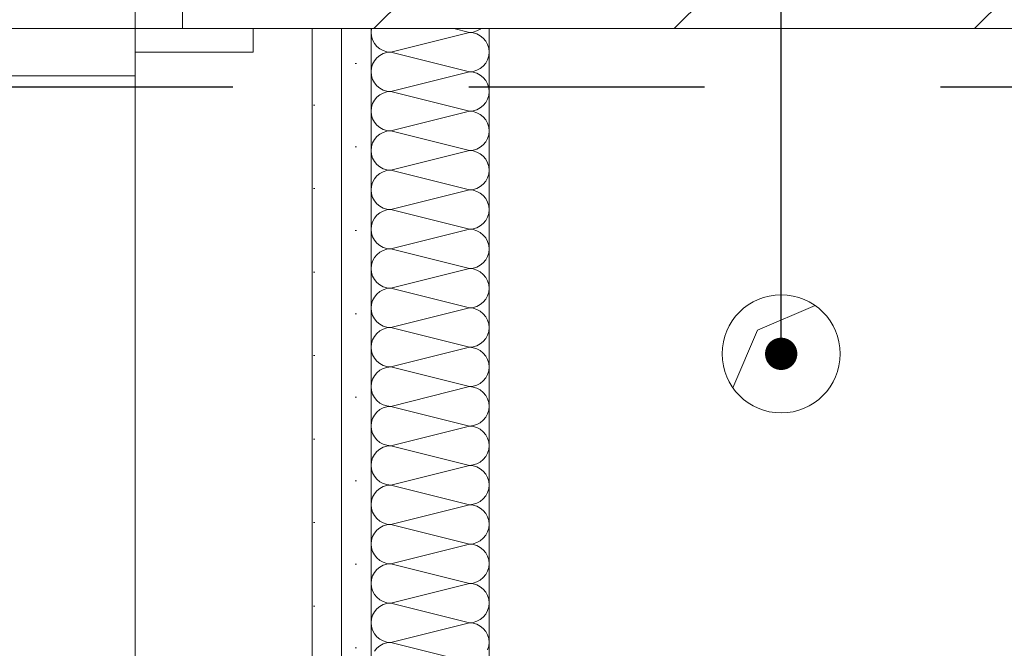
# Model space of a CAD drawing. Header units: metres. Extents: x -3.6 to 90.7, y -11.1 to 18.
# Tile 436 of 656: x 46.721 to 47.138, y 5.498 to 5.764. Entities that reach past the tile are written whole.
import ezdxf

# ---------------------------------------------------------------- set-up
doc = ezdxf.new("R2010")
doc.units = ezdxf.units.M
doc.header["$MEASUREMENT"] = 0
for name, pattern in [('Strichlinie eng', [0.115, 0.075, -0.04]), ('Untersicht', [0.1, 0.075, -0.025]), ('Wipeout_Contour', [1, 0, -1])]:
    doc.linetypes.add(name, pattern=pattern)
for name, color, linetype in [('152 - Bemaßung_ Beschriftung.Ausbau', 7, 'Continuous'), ('301 - Elemente.Linie', 7, 'Continuous'), ('605 - Struktur.Wand Innen', 7, 'Continuous'), ('650 - Abdeckung.Fußboden Aufbau', 7, 'Continuous'), ('Abbruch_603 - Struktur.Bodenplatte_ Decke Roh', 7, 'Continuous'), ('Neubau_152 - Bemaßung_ Beschriftung.Ausbau', 7, 'Continuous'), ('Neubau_603 - Struktur.Bodenplatte_ Decke Roh', 7, 'Continuous'), ('Neubau_606 - Struktur.Wand Innen Ausbau', 7, 'Continuous'), ('Neubau_650 - Abdeckung.Fußboden Aufbau', 7, 'Continuous'), ('Neubau_653 - Abdeckung.TB Verkofferung', 7, 'Continuous')]:
    doc.layers.add(name, color=color, linetype=linetype)
doc.styles.add('ERSTELLTER_STIL_2', font='txt')
doc.linetypes.add('Abbruch 1', pattern='A,0,[1,2022.0244.A_L5A-PL02.05_iB_Grundriss 3.OG1.Shx,S=0.001984,R=0,X=0,Y=0],-0.25,0', length=0.25)
doc.dimstyles.new('ERSTELLTER_STIL__3', dxfattribs={"dimtxt": 0.1, "dimasz": 0.0532, "dimexe": 0.18, "dimexo": 0.0625, "dimgap": 0, "dimtad": 1, "dimtih": 1, "dimtoh": 1, "dimzin": 0, "dimdsep": 46, "dimtxsty": 'ERSTELLTER_STIL_2', "dimblk": 'ARROWHEAD_2', "dimblk1": 'ARROWHEAD_2', "dimblk2": 'ARROWHEAD_2', "dimcen": 0.09, "dimse1": 1, "dimse2": 1, "dimclrd": 7, "dimclre": 7, "dimclrt": 7, "dimazin": 0, "dimtfac": 1, "dimtdec": 4, "dimtmove": 0, "dimatfit": 3, "dimfxl": 1, "dimtolj": 1, "dimtzin": 0, "dimarcsym": 0})
doc.dimstyles.new('ERSTELLTER_STIL__6', dxfattribs={"dimtxt": 0.18, "dimasz": 0.02736, "dimexe": 0.18, "dimexo": 0.0625, "dimgap": 0, "dimtad": 0, "dimtih": 1, "dimtoh": 1, "dimdec": 4, "dimzin": 0, "dimdsep": 46, "dimcen": 0.09, "dimadec": 0, "dimazin": 0, "dimtfac": 1, "dimtdec": 4, "dimtmove": 0, "dimatfit": 3, "dimldrblk": 'ARROWHEAD_11', "dimfxl": 1, "dimtolj": 1, "dimtzin": 0, "dimarcsym": 0})
pattern_1 = [(45, (0, 0), (-0.01767767, 0.01767767), [0, -0.025])]

# ---------------------------------------------------------------- blocks, each defined once
blk = doc.blocks.new('*X132')
at = {"layer": 'Neubau_606 - Struktur.Wand Innen Ausbau', "color": 7, "linetype": 'Continuous', "lineweight": 5}
for p, q in [((46.87015, 5.75997), (46.86999, 5.75835)), ((46.87016, 5.76), (46.87015, 5.75997)), ((46.90504, 5.76), (46.91165, 5.75835)), ((46.91165, 5.75835), (46.91328, 5.75851)), ((46.91328, 5.75851), (46.91484, 5.75898)), ((46.91484, 5.75898), (46.91628, 5.75975)), ((46.91628, 5.75975), (46.91659, 5.76)), ((46.86999, 5.75835), (46.87015, 5.75672)), ((46.87015, 5.75672), (46.87062, 5.75516)), ((46.87062, 5.75516), (46.87139, 5.75372)), ((46.87832, 5.75001), (46.91165, 5.75835)), ((46.91328, 5.75819), (46.91165, 5.75835)), ((46.91484, 5.75771), (46.91328, 5.75819)), ((46.91628, 5.75694), (46.91484, 5.75771)), ((46.91755, 5.75591), (46.91628, 5.75694)), ((46.91858, 5.75464), (46.91755, 5.75591)), ((46.91935, 5.7532), (46.91858, 5.75464)), ((46.87139, 5.75372), (46.87243, 5.75246)), ((46.87243, 5.75246), (46.87369, 5.75142)), ((46.87369, 5.75142), (46.87513, 5.75065)), ((46.87513, 5.75065), (46.87669, 5.75017)), ((46.87669, 5.75017), (46.87832, 5.75001)), ((46.91983, 5.75164), (46.91935, 5.7532)), ((46.91999, 5.75001), (46.91983, 5.75164)), ((46.87139, 5.74631), (46.87062, 5.74487)), ((46.87243, 5.74757), (46.87139, 5.74631)), ((46.87369, 5.74861), (46.87243, 5.74757)), ((46.87513, 5.74938), (46.87369, 5.74861)), ((46.87669, 5.74985), (46.87513, 5.74938)), ((46.87832, 5.75001), (46.87669, 5.74985)), ((46.87832, 5.75001), (46.91165, 5.74168)), ((46.91858, 5.74538), (46.91935, 5.74683)), ((46.91935, 5.74683), (46.91983, 5.74839)), ((46.91983, 5.74839), (46.91999, 5.75001)), ((46.87015, 5.74331), (46.86999, 5.74168)), ((46.87062, 5.74487), (46.87015, 5.74331)), ((46.91165, 5.74168), (46.91328, 5.74184)), ((46.91328, 5.74184), (46.91484, 5.74232)), ((46.91484, 5.74232), (46.91628, 5.74309)), ((46.91628, 5.74309), (46.91755, 5.74412)), ((46.91755, 5.74412), (46.91858, 5.74538)), ((46.86999, 5.74168), (46.87015, 5.74006)), ((46.87015, 5.74006), (46.87062, 5.73849)), ((46.87062, 5.73849), (46.87139, 5.73705)), ((46.87832, 5.73335), (46.91165, 5.74168)), ((46.91328, 5.74152), (46.91165, 5.74168)), ((46.91484, 5.74105), (46.91328, 5.74152)), ((46.91628, 5.74028), (46.91484, 5.74105)), ((46.91755, 5.73924), (46.91628, 5.74028)), ((46.91858, 5.73798), (46.91755, 5.73924)), ((46.91935, 5.73654), (46.91858, 5.73798)), ((46.87139, 5.73705), (46.87243, 5.73579)), ((46.87243, 5.73579), (46.87369, 5.73475)), ((46.87369, 5.73475), (46.87513, 5.73398)), ((46.87513, 5.73398), (46.87669, 5.73351)), ((46.87669, 5.73351), (46.87832, 5.73335)), ((46.91983, 5.73497), (46.91935, 5.73654)), ((46.91999, 5.73335), (46.91983, 5.73497)), ((46.87139, 5.72964), (46.87062, 5.7282)), ((46.87243, 5.73091), (46.87139, 5.72964)), ((46.87369, 5.73194), (46.87243, 5.73091)), ((46.87513, 5.73271), (46.87369, 5.73194)), ((46.87669, 5.73319), (46.87513, 5.73271)), ((46.87832, 5.73335), (46.87669, 5.73319)), ((46.87832, 5.73335), (46.91165, 5.72501)), ((46.91858, 5.72872), (46.91935, 5.73016)), ((46.91935, 5.73016), (46.91983, 5.73172)), ((46.91983, 5.73172), (46.91999, 5.73335)), ((46.87015, 5.72664), (46.86999, 5.72501)), ((46.87062, 5.7282), (46.87015, 5.72664)), ((46.91165, 5.72501), (46.91328, 5.72517)), ((46.91328, 5.72517), (46.91484, 5.72565)), ((46.91484, 5.72565), (46.91628, 5.72642)), ((46.91628, 5.72642), (46.91755, 5.72746)), ((46.91755, 5.72746), (46.91858, 5.72872)), ((46.86999, 5.72501), (46.87015, 5.72339)), ((46.87015, 5.72339), (46.87062, 5.72183)), ((46.87062, 5.72183), (46.87139, 5.72038)), ((46.87832, 5.71668), (46.91165, 5.72501)), ((46.91328, 5.72485), (46.91165, 5.72501)), ((46.91484, 5.72438), (46.91328, 5.72485)), ((46.91628, 5.72361), (46.91484, 5.72438)), ((46.91755, 5.72257), (46.91628, 5.72361)), ((46.91858, 5.72131), (46.91755, 5.72257)), ((46.91935, 5.71987), (46.91858, 5.72131)), ((46.87139, 5.72038), (46.87243, 5.71912)), ((46.87243, 5.71912), (46.87369, 5.71809)), ((46.87369, 5.71809), (46.87513, 5.71732)), ((46.87513, 5.71732), (46.87669, 5.71684)), ((46.87669, 5.71684), (46.87832, 5.71668)), ((46.87832, 5.71668), (46.87669, 5.71652)), ((46.87832, 5.71668), (46.91165, 5.70835)), ((46.91983, 5.71831), (46.91935, 5.71987)), ((46.91999, 5.71668), (46.91983, 5.71831)), ((46.91983, 5.71506), (46.91999, 5.71668)), ((46.87139, 5.71298), (46.87062, 5.71154)), ((46.87243, 5.71424), (46.87139, 5.71298)), ((46.87369, 5.71528), (46.87243, 5.71424)), ((46.87513, 5.71605), (46.87369, 5.71528)), ((46.87669, 5.71652), (46.87513, 5.71605)), ((46.91858, 5.71205), (46.91935, 5.71349)), ((46.91935, 5.71349), (46.91983, 5.71506)), ((46.87015, 5.70997), (46.86999, 5.70835)), ((46.86999, 5.70835), (46.87015, 5.70672)), ((46.87062, 5.71154), (46.87015, 5.70997)), ((46.87832, 5.70001), (46.91165, 5.70835)), ((46.91165, 5.70835), (46.91328, 5.70851)), ((46.91328, 5.70819), (46.91165, 5.70835)), ((46.91328, 5.70851), (46.91484, 5.70898)), ((46.91484, 5.70898), (46.91628, 5.70975)), ((46.91628, 5.70975), (46.91755, 5.71079)), ((46.91755, 5.71079), (46.91858, 5.71205)), ((46.87015, 5.70672), (46.87062, 5.70516)), ((46.87062, 5.70516), (46.87139, 5.70372)), ((46.91484, 5.70771), (46.91328, 5.70819)), ((46.91628, 5.70694), (46.91484, 5.70771)), ((46.91755, 5.70591), (46.91628, 5.70694)), ((46.91858, 5.70464), (46.91755, 5.70591)), ((46.91935, 5.7032), (46.91858, 5.70464)), ((46.87139, 5.70372), (46.87243, 5.70246)), ((46.87243, 5.70246), (46.87369, 5.70142)), ((46.87369, 5.70142), (46.87513, 5.70065)), ((46.87513, 5.70065), (46.87669, 5.70017)), ((46.87669, 5.70017), (46.87832, 5.70001)), ((46.87832, 5.70001), (46.87669, 5.69985)), ((46.87832, 5.70001), (46.91165, 5.69168)), ((46.91983, 5.70164), (46.91935, 5.7032)), ((46.91999, 5.70001), (46.91983, 5.70164)), ((46.91983, 5.69839), (46.91999, 5.70001)), ((46.87139, 5.69631), (46.87062, 5.69487)), ((46.87243, 5.69757), (46.87139, 5.69631)), ((46.87369, 5.69861), (46.87243, 5.69757)), ((46.87513, 5.69938), (46.87369, 5.69861)), ((46.87669, 5.69985), (46.87513, 5.69938)), ((46.91858, 5.69538), (46.91935, 5.69683)), ((46.91935, 5.69683), (46.91983, 5.69839)), ((46.87015, 5.69331), (46.86999, 5.69168)), ((46.86999, 5.69168), (46.87015, 5.69006)), ((46.87062, 5.69487), (46.87015, 5.69331)), ((46.87832, 5.68335), (46.91165, 5.69168)), ((46.91165, 5.69168), (46.91328, 5.69184)), ((46.91328, 5.69152), (46.91165, 5.69168)), ((46.91328, 5.69184), (46.91484, 5.69232)), ((46.91484, 5.69232), (46.91628, 5.69309)), ((46.91628, 5.69309), (46.91755, 5.69412)), ((46.91755, 5.69412), (46.91858, 5.69538)), ((46.87015, 5.69006), (46.87062, 5.68849)), ((46.87062, 5.68849), (46.87139, 5.68705)), ((46.91484, 5.69105), (46.91328, 5.69152)), ((46.91628, 5.69028), (46.91484, 5.69105)), ((46.91755, 5.68924), (46.91628, 5.69028)), ((46.91858, 5.68798), (46.91755, 5.68924)), ((46.91935, 5.68654), (46.91858, 5.68798)), ((46.87139, 5.68705), (46.87243, 5.68579)), ((46.87243, 5.68579), (46.87369, 5.68475)), ((46.87369, 5.68475), (46.87513, 5.68398)), ((46.87513, 5.68398), (46.87669, 5.68351)), ((46.87669, 5.68351), (46.87832, 5.68335)), ((46.87832, 5.68335), (46.87669, 5.68319)), ((46.87832, 5.68335), (46.91165, 5.67501)), ((46.91983, 5.68497), (46.91935, 5.68654)), ((46.91999, 5.68335), (46.91983, 5.68497)), ((46.91983, 5.68172), (46.91999, 5.68335)), ((46.87139, 5.67964), (46.87062, 5.6782)), ((46.87243, 5.68091), (46.87139, 5.67964)), ((46.87369, 5.68194), (46.87243, 5.68091)), ((46.87513, 5.68271), (46.87369, 5.68194)), ((46.87669, 5.68319), (46.87513, 5.68271)), ((46.91858, 5.67872), (46.91935, 5.68016)), ((46.91935, 5.68016), (46.91983, 5.68172)), ((46.87015, 5.67664), (46.86999, 5.67501)), ((46.86999, 5.67501), (46.87015, 5.67339)), ((46.87062, 5.6782), (46.87015, 5.67664)), ((46.87832, 5.66668), (46.91165, 5.67501)), ((46.91165, 5.67501), (46.91328, 5.67517)), ((46.91328, 5.67485), (46.91165, 5.67501)), ((46.91328, 5.67517), (46.91484, 5.67565)), ((46.91484, 5.67565), (46.91628, 5.67642)), ((46.91628, 5.67642), (46.91755, 5.67746)), ((46.91755, 5.67746), (46.91858, 5.67872)), ((46.87015, 5.67339), (46.87062, 5.67183)), ((46.87062, 5.67183), (46.87139, 5.67038)), ((46.91484, 5.67438), (46.91328, 5.67485)), ((46.91628, 5.67361), (46.91484, 5.67438)), ((46.91755, 5.67257), (46.91628, 5.67361)), ((46.91858, 5.67131), (46.91755, 5.67257)), ((46.91935, 5.66987), (46.91858, 5.67131)), ((46.87139, 5.67038), (46.87243, 5.66912)), ((46.87243, 5.66912), (46.87369, 5.66809)), ((46.87369, 5.66809), (46.87513, 5.66732)), ((46.87513, 5.66732), (46.87669, 5.66684)), ((46.87669, 5.66684), (46.87832, 5.66668)), ((46.87832, 5.66668), (46.87669, 5.66652)), ((46.87832, 5.66668), (46.91165, 5.65835)), ((46.91983, 5.66831), (46.91935, 5.66987)), ((46.91999, 5.66668), (46.91983, 5.66831)), ((46.91983, 5.66506), (46.91999, 5.66668)), ((46.87139, 5.66298), (46.87062, 5.66154)), ((46.87243, 5.66424), (46.87139, 5.66298)), ((46.87369, 5.66528), (46.87243, 5.66424)), ((46.87513, 5.66605), (46.87369, 5.66528)), ((46.87669, 5.66652), (46.87513, 5.66605)), ((46.91858, 5.66205), (46.91935, 5.66349)), ((46.91935, 5.66349), (46.91983, 5.66506)), ((46.87015, 5.65997), (46.86999, 5.65835)), ((46.86999, 5.65835), (46.87015, 5.65672)), ((46.87062, 5.66154), (46.87015, 5.65997)), ((46.87832, 5.65001), (46.91165, 5.65835)), ((46.91165, 5.65835), (46.91328, 5.65851)), ((46.91328, 5.65819), (46.91165, 5.65835)), ((46.91328, 5.65851), (46.91484, 5.65898)), ((46.91484, 5.65898), (46.91628, 5.65975)), ((46.91628, 5.65975), (46.91755, 5.66079)), ((46.91755, 5.66079), (46.91858, 5.66205)), ((46.87015, 5.65672), (46.87062, 5.65516)), ((46.87062, 5.65516), (46.87139, 5.65372)), ((46.91484, 5.65771), (46.91328, 5.65819)), ((46.91628, 5.65694), (46.91484, 5.65771)), ((46.91755, 5.65591), (46.91628, 5.65694)), ((46.91858, 5.65464), (46.91755, 5.65591)), ((46.91935, 5.6532), (46.91858, 5.65464)), ((46.87139, 5.65372), (46.87243, 5.65246)), ((46.87243, 5.65246), (46.87369, 5.65142)), ((46.87369, 5.65142), (46.87513, 5.65065)), ((46.87513, 5.65065), (46.87669, 5.65017)), ((46.87669, 5.65017), (46.87832, 5.65001)), ((46.87832, 5.65001), (46.87669, 5.64985)), ((46.87832, 5.65001), (46.91165, 5.64168)), ((46.91983, 5.65164), (46.91935, 5.6532)), ((46.91999, 5.65001), (46.91983, 5.65164)), ((46.91983, 5.64839), (46.91999, 5.65001)), ((46.87139, 5.64631), (46.87062, 5.64487)), ((46.87243, 5.64757), (46.87139, 5.64631)), ((46.87369, 5.64861), (46.87243, 5.64757)), ((46.87513, 5.64938), (46.87369, 5.64861)), ((46.87669, 5.64985), (46.87513, 5.64938)), ((46.91858, 5.64538), (46.91935, 5.64683)), ((46.91935, 5.64683), (46.91983, 5.64839)), ((46.87015, 5.64331), (46.86999, 5.64168)), ((46.86999, 5.64168), (46.87015, 5.64006)), ((46.87062, 5.64487), (46.87015, 5.64331)), ((46.87832, 5.63335), (46.91165, 5.64168)), ((46.91165, 5.64168), (46.91328, 5.64184)), ((46.91328, 5.64152), (46.91165, 5.64168)), ((46.91328, 5.64184), (46.91484, 5.64232)), ((46.91484, 5.64232), (46.91628, 5.64309)), ((46.91628, 5.64309), (46.91755, 5.64412)), ((46.91755, 5.64412), (46.91858, 5.64538)), ((46.87015, 5.64006), (46.87062, 5.63849)), ((46.87062, 5.63849), (46.87139, 5.63705)), ((46.91484, 5.64105), (46.91328, 5.64152)), ((46.91628, 5.64028), (46.91484, 5.64105)), ((46.91755, 5.63924), (46.91628, 5.64028)), ((46.91858, 5.63798), (46.91755, 5.63924)), ((46.91935, 5.63654), (46.91858, 5.63798)), ((46.87139, 5.63705), (46.87243, 5.63579)), ((46.87243, 5.63579), (46.87369, 5.63475)), ((46.87369, 5.63475), (46.87513, 5.63398)), ((46.87513, 5.63398), (46.87669, 5.63351)), ((46.87669, 5.63351), (46.87832, 5.63335)), ((46.87832, 5.63335), (46.87669, 5.63319)), ((46.87832, 5.63335), (46.91165, 5.62501)), ((46.91983, 5.63497), (46.91935, 5.63654)), ((46.91999, 5.63335), (46.91983, 5.63497)), ((46.91983, 5.63172), (46.91999, 5.63335)), ((46.87139, 5.62964), (46.87062, 5.6282)), ((46.87243, 5.63091), (46.87139, 5.62964)), ((46.87369, 5.63194), (46.87243, 5.63091)), ((46.87513, 5.63271), (46.87369, 5.63194)), ((46.87669, 5.63319), (46.87513, 5.63271)), ((46.91858, 5.62872), (46.91935, 5.63016)), ((46.91935, 5.63016), (46.91983, 5.63172)), ((46.87015, 5.62664), (46.86999, 5.62501)), ((46.86999, 5.62501), (46.87015, 5.62339)), ((46.87062, 5.6282), (46.87015, 5.62664)), ((46.87832, 5.61668), (46.91165, 5.62501)), ((46.91165, 5.62501), (46.91328, 5.62517)), ((46.91328, 5.62485), (46.91165, 5.62501)), ((46.91328, 5.62517), (46.91484, 5.62565)), ((46.91484, 5.62565), (46.91628, 5.62642)), ((46.91628, 5.62642), (46.91755, 5.62746)), ((46.91755, 5.62746), (46.91858, 5.62872)), ((46.87015, 5.62339), (46.87062, 5.62183)), ((46.87062, 5.62183), (46.87139, 5.62038)), ((46.91484, 5.62438), (46.91328, 5.62485)), ((46.91628, 5.62361), (46.91484, 5.62438)), ((46.91755, 5.62257), (46.91628, 5.62361)), ((46.91858, 5.62131), (46.91755, 5.62257)), ((46.91935, 5.61987), (46.91858, 5.62131)), ((46.87139, 5.62038), (46.87243, 5.61912)), ((46.87243, 5.61912), (46.87369, 5.61809)), ((46.87369, 5.61809), (46.87513, 5.61732)), ((46.87513, 5.61732), (46.87669, 5.61684)), ((46.87669, 5.61684), (46.87832, 5.61668)), ((46.87832, 5.61668), (46.87669, 5.61652)), ((46.87832, 5.61668), (46.91165, 5.60835)), ((46.91983, 5.61831), (46.91935, 5.61987)), ((46.91999, 5.61668), (46.91983, 5.61831)), ((46.91983, 5.61506), (46.91999, 5.61668)), ((46.87139, 5.61298), (46.87062, 5.61154)), ((46.87243, 5.61424), (46.87139, 5.61298)), ((46.87369, 5.61528), (46.87243, 5.61424)), ((46.87513, 5.61605), (46.87369, 5.61528)), ((46.87669, 5.61652), (46.87513, 5.61605)), ((46.91858, 5.61205), (46.91935, 5.61349)), ((46.91935, 5.61349), (46.91983, 5.61506)), ((46.87015, 5.60997), (46.86999, 5.60835)), ((46.86999, 5.60835), (46.87015, 5.60672)), ((46.87062, 5.61154), (46.87015, 5.60997)), ((46.87832, 5.60001), (46.91165, 5.60835)), ((46.91165, 5.60835), (46.91328, 5.60851)), ((46.91328, 5.60819), (46.91165, 5.60835)), ((46.91328, 5.60851), (46.91484, 5.60898)), ((46.91484, 5.60771), (46.91328, 5.60819)), ((46.91484, 5.60898), (46.91628, 5.60975)), ((46.91628, 5.60975), (46.91755, 5.61079)), ((46.91755, 5.61079), (46.91858, 5.61205)), ((46.87015, 5.60672), (46.87062, 5.60516)), ((46.87062, 5.60516), (46.87139, 5.60372)), ((46.91628, 5.60694), (46.91484, 5.60771)), ((46.91755, 5.60591), (46.91628, 5.60694)), ((46.91858, 5.60464), (46.91755, 5.60591)), ((46.91935, 5.6032), (46.91858, 5.60464)), ((46.87139, 5.60372), (46.87243, 5.60246)), ((46.87243, 5.60246), (46.87369, 5.60142)), ((46.87369, 5.60142), (46.87513, 5.60065)), ((46.87513, 5.60065), (46.87669, 5.60017)), ((46.87669, 5.59985), (46.87513, 5.59938)), ((46.87669, 5.60017), (46.87832, 5.60001)), ((46.87832, 5.60001), (46.87669, 5.59985)), ((46.87832, 5.60001), (46.91165, 5.59168)), ((46.91983, 5.60164), (46.91935, 5.6032)), ((46.91999, 5.60001), (46.91983, 5.60164)), ((46.91983, 5.59839), (46.91999, 5.60001)), ((46.87139, 5.59631), (46.87062, 5.59487)), ((46.87243, 5.59757), (46.87139, 5.59631)), ((46.87369, 5.59861), (46.87243, 5.59757)), ((46.87513, 5.59938), (46.87369, 5.59861)), ((46.91858, 5.59538), (46.91935, 5.59683)), ((46.91935, 5.59683), (46.91983, 5.59839)), ((46.87015, 5.59331), (46.86999, 5.59168)), ((46.86999, 5.59168), (46.87015, 5.59006)), ((46.87062, 5.59487), (46.87015, 5.59331)), ((46.87832, 5.58335), (46.91165, 5.59168)), ((46.91165, 5.59168), (46.91328, 5.59184)), ((46.91328, 5.59152), (46.91165, 5.59168)), ((46.91328, 5.59184), (46.91484, 5.59232)), ((46.91484, 5.59105), (46.91328, 5.59152)), ((46.91484, 5.59232), (46.91628, 5.59309)), ((46.91628, 5.59309), (46.91755, 5.59412)), ((46.91755, 5.59412), (46.91858, 5.59538)), ((46.87015, 5.59006), (46.87062, 5.58849)), ((46.87062, 5.58849), (46.87139, 5.58705)), ((46.91628, 5.59028), (46.91484, 5.59105)), ((46.91755, 5.58924), (46.91628, 5.59028)), ((46.91858, 5.58798), (46.91755, 5.58924)), ((46.91935, 5.58654), (46.91858, 5.58798)), ((46.87139, 5.58705), (46.87243, 5.58579)), ((46.87243, 5.58579), (46.87369, 5.58475)), ((46.87369, 5.58475), (46.87513, 5.58398)), ((46.87513, 5.58398), (46.87669, 5.58351)), ((46.87669, 5.58319), (46.87513, 5.58271)), ((46.87669, 5.58351), (46.87832, 5.58335)), ((46.87832, 5.58335), (46.87669, 5.58319)), ((46.87832, 5.58335), (46.91165, 5.57501)), ((46.91983, 5.58497), (46.91935, 5.58654)), ((46.91999, 5.58335), (46.91983, 5.58497)), ((46.91983, 5.58172), (46.91999, 5.58335)), ((46.87139, 5.57964), (46.87062, 5.5782)), ((46.87243, 5.58091), (46.87139, 5.57964)), ((46.87369, 5.58194), (46.87243, 5.58091)), ((46.87513, 5.58271), (46.87369, 5.58194)), ((46.91858, 5.57872), (46.91935, 5.58016)), ((46.91935, 5.58016), (46.91983, 5.58172)), ((46.87015, 5.57664), (46.86999, 5.57501)), ((46.86999, 5.57501), (46.87015, 5.57339)), ((46.87062, 5.5782), (46.87015, 5.57664)), ((46.87832, 5.56668), (46.91165, 5.57501)), ((46.91165, 5.57501), (46.91328, 5.57517)), ((46.91328, 5.57485), (46.91165, 5.57501)), ((46.91328, 5.57517), (46.91484, 5.57565)), ((46.91484, 5.57438), (46.91328, 5.57485)), ((46.91484, 5.57565), (46.91628, 5.57642)), ((46.91628, 5.57642), (46.91755, 5.57746)), ((46.91755, 5.57746), (46.91858, 5.57872)), ((46.87015, 5.57339), (46.87062, 5.57183)), ((46.87062, 5.57183), (46.87139, 5.57038)), ((46.91628, 5.57361), (46.91484, 5.57438)), ((46.91755, 5.57257), (46.91628, 5.57361)), ((46.91858, 5.57131), (46.91755, 5.57257)), ((46.91935, 5.56987), (46.91858, 5.57131)), ((46.87139, 5.57038), (46.87243, 5.56912)), ((46.87243, 5.56912), (46.87369, 5.56809)), ((46.87369, 5.56809), (46.87513, 5.56732)), ((46.87513, 5.56732), (46.87669, 5.56684)), ((46.87669, 5.56652), (46.87513, 5.56605)), ((46.87669, 5.56684), (46.87832, 5.56668)), ((46.87832, 5.56668), (46.87669, 5.56652)), ((46.87832, 5.56668), (46.91165, 5.55835)), ((46.91983, 5.56831), (46.91935, 5.56987)), ((46.91999, 5.56668), (46.91983, 5.56831)), ((46.91983, 5.56506), (46.91999, 5.56668)), ((46.87139, 5.56298), (46.87062, 5.56154)), ((46.87243, 5.56424), (46.87139, 5.56298)), ((46.87369, 5.56528), (46.87243, 5.56424)), ((46.87513, 5.56605), (46.87369, 5.56528)), ((46.91858, 5.56205), (46.91935, 5.56349)), ((46.91935, 5.56349), (46.91983, 5.56506)), ((46.87015, 5.55997), (46.86999, 5.55835)), ((46.86999, 5.55835), (46.87015, 5.55672)), ((46.87062, 5.56154), (46.87015, 5.55997)), ((46.87832, 5.55001), (46.91165, 5.55835)), ((46.91165, 5.55835), (46.91328, 5.55851)), ((46.91328, 5.55819), (46.91165, 5.55835)), ((46.91328, 5.55851), (46.91484, 5.55898)), ((46.91484, 5.55771), (46.91328, 5.55819)), ((46.91484, 5.55898), (46.91628, 5.55975)), ((46.91628, 5.55975), (46.91755, 5.56079)), ((46.91755, 5.56079), (46.91858, 5.56205)), ((46.87015, 5.55672), (46.87062, 5.55516)), ((46.87062, 5.55516), (46.87139, 5.55372)), ((46.91628, 5.55694), (46.91484, 5.55771)), ((46.91755, 5.55591), (46.91628, 5.55694)), ((46.91858, 5.55464), (46.91755, 5.55591)), ((46.91935, 5.5532), (46.91858, 5.55464)), ((46.87139, 5.55372), (46.87243, 5.55246)), ((46.87243, 5.55246), (46.87369, 5.55142)), ((46.87369, 5.55142), (46.87513, 5.55065)), ((46.87513, 5.55065), (46.87669, 5.55017)), ((46.87669, 5.54985), (46.87513, 5.54938)), ((46.87669, 5.55017), (46.87832, 5.55001)), ((46.87832, 5.55001), (46.87669, 5.54985)), ((46.87832, 5.55001), (46.91165, 5.54168)), ((46.91983, 5.55164), (46.91935, 5.5532)), ((46.91999, 5.55001), (46.91983, 5.55164)), ((46.91983, 5.54839), (46.91999, 5.55001)), ((46.87139, 5.54631), (46.87062, 5.54487)), ((46.87243, 5.54757), (46.87139, 5.54631)), ((46.87369, 5.54861), (46.87243, 5.54757)), ((46.87513, 5.54938), (46.87369, 5.54861)), ((46.91858, 5.54538), (46.91935, 5.54683)), ((46.91935, 5.54683), (46.91983, 5.54839)), ((46.87015, 5.54331), (46.86999, 5.54168)), ((46.86999, 5.54168), (46.87015, 5.54006)), ((46.87062, 5.54487), (46.87015, 5.54331)), ((46.87832, 5.53335), (46.91165, 5.54168)), ((46.91165, 5.54168), (46.91328, 5.54184)), ((46.91328, 5.54152), (46.91165, 5.54168)), ((46.91328, 5.54184), (46.91484, 5.54232)), ((46.91484, 5.54105), (46.91328, 5.54152)), ((46.91484, 5.54232), (46.91628, 5.54309)), ((46.91628, 5.54309), (46.91755, 5.54412)), ((46.91755, 5.54412), (46.91858, 5.54538)), ((46.87015, 5.54006), (46.87062, 5.53849)), ((46.87062, 5.53849), (46.87139, 5.53705)), ((46.91628, 5.54028), (46.91484, 5.54105)), ((46.91755, 5.53924), (46.91628, 5.54028)), ((46.91858, 5.53798), (46.91755, 5.53924)), ((46.91935, 5.53654), (46.91858, 5.53798)), ((46.87139, 5.53705), (46.87243, 5.53579)), ((46.87243, 5.53579), (46.87369, 5.53475)), ((46.87369, 5.53475), (46.87513, 5.53398)), ((46.87513, 5.53398), (46.87669, 5.53351)), ((46.87669, 5.53319), (46.87513, 5.53271)), ((46.87669, 5.53351), (46.87832, 5.53335)), ((46.87832, 5.53335), (46.87669, 5.53319)), ((46.87832, 5.53335), (46.91165, 5.52501)), ((46.91983, 5.53497), (46.91935, 5.53654)), ((46.91999, 5.53335), (46.91983, 5.53497)), ((46.91983, 5.53172), (46.91999, 5.53335)), ((46.87139, 5.52964), (46.87062, 5.5282)), ((46.87243, 5.53091), (46.87139, 5.52964)), ((46.87369, 5.53194), (46.87243, 5.53091)), ((46.87513, 5.53271), (46.87369, 5.53194)), ((46.91858, 5.52872), (46.91935, 5.53016)), ((46.91935, 5.53016), (46.91983, 5.53172)), ((46.87015, 5.52664), (46.86999, 5.52501)), ((46.86999, 5.52501), (46.87015, 5.52339)), ((46.87062, 5.5282), (46.87015, 5.52664)), ((46.87832, 5.51668), (46.91165, 5.52501)), ((46.91165, 5.52501), (46.91328, 5.52517)), ((46.91328, 5.52485), (46.91165, 5.52501)), ((46.91328, 5.52517), (46.91484, 5.52565)), ((46.91484, 5.52438), (46.91328, 5.52485)), ((46.91484, 5.52565), (46.91628, 5.52642)), ((46.91628, 5.52642), (46.91755, 5.52746)), ((46.91755, 5.52746), (46.91858, 5.52872)), ((46.87015, 5.52339), (46.87062, 5.52183)), ((46.87062, 5.52183), (46.87139, 5.52038)), ((46.91628, 5.52361), (46.91484, 5.52438)), ((46.91755, 5.52257), (46.91628, 5.52361)), ((46.91858, 5.52131), (46.91755, 5.52257)), ((46.91935, 5.51987), (46.91858, 5.52131)), ((46.87139, 5.52038), (46.87243, 5.51912)), ((46.87243, 5.51912), (46.87369, 5.51809)), ((46.87369, 5.51809), (46.87513, 5.51732)), ((46.87513, 5.51732), (46.87669, 5.51684)), ((46.87669, 5.51652), (46.87513, 5.51605)), ((46.87669, 5.51684), (46.87832, 5.51668)), ((46.87832, 5.51668), (46.87669, 5.51652)), ((46.87832, 5.51668), (46.91165, 5.50835)), ((46.91983, 5.51831), (46.91935, 5.51987)), ((46.91999, 5.51668), (46.91983, 5.51831)), ((46.91983, 5.51506), (46.91999, 5.51668)), ((46.87139, 5.51298), (46.87062, 5.51154)), ((46.87243, 5.51424), (46.87139, 5.51298)), ((46.87369, 5.51528), (46.87243, 5.51424)), ((46.87513, 5.51605), (46.87369, 5.51528)), ((46.91858, 5.51205), (46.91935, 5.51349)), ((46.91935, 5.51349), (46.91983, 5.51506)), ((46.87015, 5.50997), (46.86999, 5.50835)), ((46.86999, 5.50835), (46.87015, 5.50672)), ((46.87062, 5.51154), (46.87015, 5.50997)), ((46.87832, 5.50001), (46.91165, 5.50835)), ((46.91165, 5.50835), (46.91328, 5.50851)), ((46.91328, 5.50819), (46.91165, 5.50835)), ((46.91328, 5.50851), (46.91484, 5.50898)), ((46.91484, 5.50771), (46.91328, 5.50819)), ((46.91484, 5.50898), (46.91628, 5.50975)), ((46.91628, 5.50975), (46.91755, 5.51079)), ((46.91755, 5.51079), (46.91858, 5.51205)), ((46.87015, 5.50672), (46.87062, 5.50516)), ((46.87062, 5.50516), (46.87139, 5.50372)), ((46.91628, 5.50694), (46.91484, 5.50771)), ((46.91755, 5.50591), (46.91628, 5.50694)), ((46.91858, 5.50464), (46.91755, 5.50591)), ((46.91935, 5.5032), (46.91858, 5.50464)), ((46.87139, 5.50372), (46.87243, 5.50246)), ((46.87243, 5.50246), (46.87369, 5.50142)), ((46.87369, 5.50142), (46.87513, 5.50065)), ((46.87513, 5.50065), (46.87669, 5.50017)), ((46.87669, 5.49985), (46.87513, 5.49938)), ((46.87669, 5.50017), (46.87832, 5.50001)), ((46.87832, 5.50001), (46.87669, 5.49985)), ((46.87832, 5.50001), (46.91165, 5.49168)), ((46.91983, 5.50164), (46.91935, 5.5032)), ((46.91999, 5.50001), (46.91983, 5.50164)), ((46.91983, 5.49839), (46.91999, 5.50001)), ((46.87243, 5.49757), (46.87139, 5.49631)), ((46.87369, 5.49861), (46.87243, 5.49757)), ((46.87513, 5.49938), (46.87369, 5.49861)), ((46.91935, 5.49683), (46.91983, 5.49839))]:
    blk.add_line(p, q, dxfattribs=at)
blk = doc.blocks.new('ARROWHEAD_11')
at = {"color": 0, "linetype": 'Continuous', "lineweight": 0}
blk.add_line((0, 0), (-1, 0), dxfattribs=at)
at = {"color": 0, "linetype": 'Continuous', "lineweight": 0, "const_width": 0.25, "flags": 128}
blk.add_lwpolyline([(-0.125, 0, 1), (0.125, 0, 1)], format="xyb", close=True, dxfattribs=at)
blk = doc.blocks.new('*D592')
at = {"layer": '152 - Bemaßung_ Beschriftung.Ausbau', "color": 7, "linetype": 'Continuous', "lineweight": 5}
for p, q in [((44.70999, 6.98038), (44.70999, 7.08538)), ((46.84499, 6.98038), (46.84499, 7.08538)), ((44.73019, 7.06788), (44.68978, 6.99788)), ((46.86519, 7.06788), (46.82478, 6.99788)), ((44.70999, 7.03288), (46.84499, 7.03288))]:
    blk.add_line(p, q, dxfattribs=at)
at = {"layer": '152 - Bemaßung_ Beschriftung.Ausbau', "color": 7, "lineweight": 5, "insert": (45.61942, 7.03348), "char_height": 0.1, "attachment_point": 7, "style": 'ERSTELLTER_STIL_2'}
blk.add_mtext('\\A1;{\\pql;\\fArial|b0|i0|c0|p38;2,13\\fArial|b0|i0|c0|p38;\\A1{\\H.66x;\\S5^  ;}}', dxfattribs=at)
blk = doc.blocks.new('ARROWHEAD_2')
at = {"color": 0, "linetype": 'Continuous', "lineweight": 0}
for p, q in [((-0.3781, -0.655), (0.3781, 0.655)), ((0, 0), (-1, 0))]:
    blk.add_line(p, q, dxfattribs=at)
blk = doc.blocks.new('*D593')
at = {"layer": '152 - Bemaßung_ Beschriftung.Ausbau', "color": 7, "linetype": 'Continuous', "lineweight": 5}
for p, q in [((46.84499, 6.98038), (46.84499, 7.08538)), ((47.17999, 6.98038), (47.17999, 7.08538)), ((46.86519, 7.06788), (46.82478, 6.99788)), ((47.2002, 7.06788), (47.15978, 6.99788)), ((46.84499, 7.03288), (47.17999, 7.03288))]:
    blk.add_line(p, q, dxfattribs=at)
at = {"layer": '152 - Bemaßung_ Beschriftung.Ausbau', "color": 7, "lineweight": 5, "insert": (46.91156, 7.05117), "char_height": 0.1, "attachment_point": 7, "style": 'ERSTELLTER_STIL_2'}
blk.add_mtext('\\A1;{\\pql;\\fArial|b0|i0|c0|p38;33\\fArial|b0|i0|c0|p38;\\A1{\\H.66x;\\S5^  ;}}', dxfattribs=at)

msp = doc.modelspace()

# ---------------------------------------------------------------- hatches: boundary and pattern name
at = {"layer": 'Neubau_650 - Abdeckung.Fußboden Aufbau', "linetype": 'Continuous', "lineweight": 13, "true_color": 0xafafaf}
h = msp.add_hatch(dxfattribs=at)
h.set_pattern_fill('Raster_60x60_Fuge_2mm_0001', color=253, style=0, pattern_type=2)
h.set_pattern_definition([(0, (46.29297, 4.8475), (0, 0.602), []), (90, (46.29297, 4.8475), (-0.602, 0), [])])
h.paths.add_polyline_path([(46.84499, 5.76), (44.70999, 5.76), (44.70999, 3.895), (45.85999, 3.895), (45.85999, 3.72), (46.74499, 3.72), (46.74499, 3.895), (46.84499, 3.895)])

# ---------------------------------------------------------------- linework, layer by layer
at = {"layer": '301 - Elemente.Linie', "color": 1, "linetype": 'Strichlinie eng', "lineweight": 25, "flags": 128}
msp.add_lwpolyline([(40.31135, 5.73527), (47.16999, 5.73527)], dxfattribs=at)
at = {"layer": '605 - Struktur.Wand Innen', "color": 1, "linetype": 'Continuous', "lineweight": 13}
for p, q in [((46.77, 5.78), (46.77, 5.75)), ((46.77, 5.78), (46.77, 5.74)), ((46.77, 5.75), (46.82, 5.75)), ((46.77, 5.74), (45.925, 5.74)), ((46.77, 5.74), (46.77, 4.895))]:
    msp.add_line(p, q, dxfattribs=at)
at = {"layer": '605 - Struktur.Wand Innen', "color": 1, "linetype": 'Continuous', "lineweight": 9}
msp.add_arc((46.77, 5.74), 0.845, 180, 270, dxfattribs=at)
at = {"layer": '650 - Abdeckung.Fußboden Aufbau', "color": 7, "linetype": 'Continuous', "lineweight": 13, "flags": 128}
msp.add_lwpolyline([(38.85497, 5.819), (38.85497, 5.935), (39.96999, 5.935), (39.96999, 6.00998), (40.28999, 6.00998), (40.28999, 5.925), (40.415, 5.925), (40.415, 5.76), (41.3, 5.76), (41.3, 5.925), (42.32499, 5.925), (42.32499, 5.76), (43.20999, 5.76), (43.20999, 5.925), (45.905, 5.925), (45.905, 5.76), (46.79, 5.76), (46.79, 5.925), (47.16999, 5.925), (47.16999, 6.00998), (47.48999, 6.00998), (47.48999, 5.925), (48.66, 5.925), (48.66, 5.805)], dxfattribs=at)
at = {"layer": 'Abbruch_603 - Struktur.Bodenplatte_ Decke Roh', "color": 7, "linetype": 'Abbruch 1', "lineweight": 18}
for start, end in [(90, 180), (0, 90), (180, 270), (270, 0)]:
    msp.add_arc((47.04378, 5.62224), 0.025, start, end, dxfattribs=at)
at = {"layer": 'Neubau_603 - Struktur.Bodenplatte_ Decke Roh', "color": 1, "linetype": 'Continuous', "lineweight": 5}
for p, q in [((47.03378, 5.63224), (47.05816, 5.64269)), ((47.02333, 5.60786), (47.03378, 5.63224))]:
    msp.add_line(p, q, dxfattribs=at)
at = {"layer": 'Neubau_650 - Abdeckung.Fußboden Aufbau', "color": 1, "linetype": 'Continuous', "lineweight": 13, "flags": 128}
for points in [[(46.84499, 5.76), (44.70999, 5.76), (44.70999, 3.895), (45.85999, 3.895), (45.85999, 3.72)], [(46.74499, 3.72), (46.74499, 3.895), (46.84499, 3.895), (46.84499, 5.76)]]:
    msp.add_lwpolyline(points, dxfattribs=at)
at = {"layer": 'Neubau_653 - Abdeckung.TB Verkofferung', "color": 1, "linetype": 'Untersicht', "lineweight": 9}
for p in [(44.70999, 5.75998), (46.84499, 5.05048)]:
    msp.add_line(p, (46.84499, 5.75998), dxfattribs=at)

# ---------------------------------------------------------------- next in the draw order: wipeouts: each hides what was drawn before it
at = {"color": 254, "linetype": 'Wipeout_Contour', "lineweight": 0, "ltscale": 189.396847}
msp.add_wipeout([(46.79, 5.925), (46.79, 5.76), (47.17999, 5.76), (47.17999, 5.925)], dxfattribs=at).dxf.layer = '605 - Struktur.Wand Innen'

# ---------------------------------------------------------------- next in the draw order: hatches: boundary and pattern name
at = {"layer": '605 - Struktur.Wand Innen', "linetype": 'Continuous', "lineweight": 0, "true_color": 0x000000}
h = msp.add_hatch(dxfattribs=at)
h.set_pattern_fill('MW_Ziegel_0001', color=18, style=0, pattern_type=2)
h.set_pattern_definition([(45, (0, 0), (-0.06363961, 0.06363961), [])])
h.paths.add_polyline_path([(46.79, 5.925), (46.79, 5.76), (47.17999, 5.76), (47.17999, 5.925)])
at = {"layer": 'Neubau_606 - Struktur.Wand Innen Ausbau', "linetype": 'Continuous', "lineweight": 0, "true_color": 0x000000}
h = msp.add_hatch(dxfattribs=at)
h.set_pattern_fill('Gips_0001', color=18, style=0, pattern_type=2)
h.set_pattern_definition(pattern_1)
h.paths.add_polyline_path([(46.84499, 5.76), (46.84499, 5.17998), (46.85749, 5.17998), (46.85749, 5.76)])
h = msp.add_hatch(dxfattribs=at)
h.set_pattern_fill('Gips_0001', color=18, style=0, pattern_type=2)
h.set_pattern_definition(pattern_1)
h.paths.add_polyline_path([(46.86999, 5.76), (46.85749, 5.76), (46.85749, 5.17998), (46.86999, 5.17998)])

# ---------------------------------------------------------------- next in the draw order: linework, layer by layer
at = {"layer": '605 - Struktur.Wand Innen', "color": 7, "linetype": 'Continuous', "lineweight": 18}
msp.add_line((46.79, 5.76), (46.79, 5.925), dxfattribs=at)
msp.add_line((46.79, 5.76), (46.79, 5.925), dxfattribs=at)
msp.add_line((46.79, 5.76), (46.79, 5.925), dxfattribs=at)
at = {"layer": '605 - Struktur.Wand Innen', "color": 1, "linetype": 'Continuous', "lineweight": 13}
for p, q in [((46.79, 5.76), (46.79, 5.925)), ((46.82, 5.76), (46.79, 5.76)), ((46.82, 5.75), (46.82, 5.76))]:
    msp.add_line(p, q, dxfattribs=at)
at = {"layer": '605 - Struktur.Wand Innen', "color": 7, "linetype": 'Continuous', "lineweight": 18, "flags": 128}
msp.add_lwpolyline([(46.79, 5.76), (47.17999, 5.76)], dxfattribs=at)
at = {"layer": 'Neubau_606 - Struktur.Wand Innen Ausbau', "color": 1, "linetype": 'Continuous', "lineweight": 5}
for p, q in [((46.85749, 5.76), (46.85749, 5.17998)), ((46.86999, 5.76), (46.86999, 5.17998))]:
    msp.add_line(p, q, dxfattribs=at)
at = {"layer": 'Neubau_606 - Struktur.Wand Innen Ausbau', "color": 1, "linetype": 'Continuous', "lineweight": 5, "flags": 128}
for points in [[(46.84499, 5.76), (46.84499, 5.17998)], [(46.91999, 5.76), (46.84499, 5.76)], [(46.91999, 5.17998), (46.91999, 5.76)]]:
    msp.add_lwpolyline(points, dxfattribs=at)

# ---------------------------------------------------------------- next in the draw order: block references
at = {"layer": 'Neubau_606 - Struktur.Wand Innen Ausbau', "color": 1, "lineweight": 13}
msp.add_blockref('*X132', (0, 0), dxfattribs=at)

# ---------------------------------------------------------------- next in the draw order: dimensions: what is measured, and where the dimension line sits
at = {"layer": '152 - Bemaßung_ Beschriftung.Ausbau', "color": 7, "linetype": 'Continuous', "lineweight": 5}
for base, p1, p2, picture, middle in [((47.179989, 7.032884), (46.844987, 5.76), (47.179989, 5.999982), '*D593', (47.122854, 7.102884)), ((46.8449872, 7.0328843), (44.7099868, 5.76), (46.8449872, 5.76), '*D592', (45.8843575, 7.1028843))]:
    dim = msp.add_linear_dim(base=base, p1=p1, p2=p2, dimstyle='ERSTELLTER_STIL__3', dxfattribs=at)
    dim.commit()
    dim.dimension.update_dxf_attribs({"geometry": picture, "text_midpoint": middle, "dimtype": 160})

# ---------------------------------------------------------------- next in the draw order: leaders
at = {"layer": 'Neubau_152 - Bemaßung_ Beschriftung.Ausbau', "color": 1, "linetype": 'Continuous', "lineweight": 13, "annotation_type": 0, "has_hookline": 1, "hookline_direction": 0, "text_width": 0.55208}
msp.add_leader([(47.04378, 5.62224), (47.04378, 6.03525), (47.09635, 6.03525)], dimstyle='ERSTELLTER_STIL__6', dxfattribs=at)

doc.saveas('drawing.dxf')
